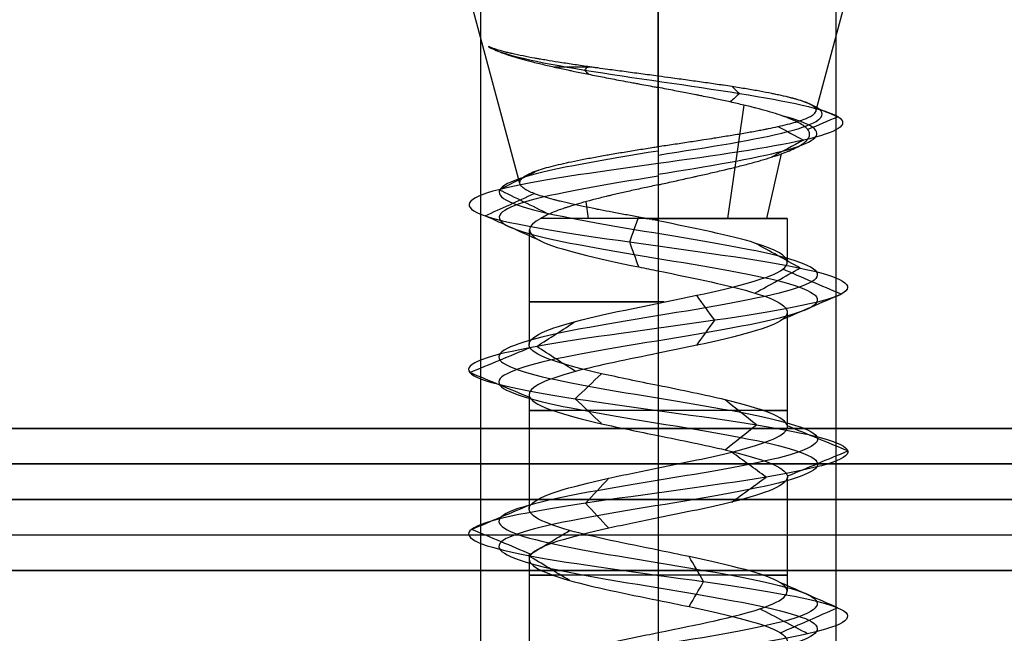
# Model space of a CAD drawing. Header units: millimetres. Extents: x -206 to 214, y -182 to 189.
# Tile 628 of 656: x 155 to 169, y 124 to 132. Entities that reach past the tile are written whole.
import ezdxf

# ---------------------------------------------------------------- set-up
doc = ezdxf.new("R2010")
doc.units = ezdxf.units.MM
doc.layers.add('Default', color=7, linetype='Continuous', true_color=0x000000)

msp = doc.modelspace()

# ---------------------------------------------------------------- linework, layer by layer
at = {"layer": 'Default', "color": 9, "true_color": 0xbebcba}
for p, q in [((162.242, 129.977, 719.503), (161.484, 132.804, 719.503)), ((164.189, 131.49, 721.856), (164.189, 132.804, 722.208)), ((164.189, 130.5, 717.416), (164.189, 132.804, 716.799)), ((166.408, 130.994, 719.503), (166.893, 132.804, 719.503)), ((165.169, 129.487, 721.032), (165.399, 131.081, 721.392)), ((165.717, 129.487, 718.523), (165.922, 130.396, 718.392)), ((163.209, 129.487, 717.975), (163.175, 129.723, 717.921)), ((164.189, 129.487, 717.687), (164.189, 128.294, 717.687)), ((166.005, 129.487, 719.503), (166.004, 128.874, 719.503)), ((162.373, 129.328, 719.503), (162.373, 127.713, 719.503)), ((166.005, 128.168, 719.503), (166.005, 126.555, 719.503)), ((164.189, 127.589, 717.689), (164.189, 125.976, 717.691)), ((162.373, 127.01, 719.503), (162.373, 125.397, 719.503)), ((166.005, 125.851, 719.503), (166.005, 124.237, 719.503)), ((164.189, 125.272, 717.691), (164.189, 123.658, 717.684)), ((162.373, 124.693, 719.503), (162.373, 123.077, 719.503))]:
    msp.add_line(p, q, dxfattribs=at)
at = {"layer": 'Default'}
for p, q in [((213.189, 125.531, 715.503), (-204.811, 125.531, 715.503)), ((-204.811, 125.531, 1113.503), (213.189, 125.531, 1113.503)), ((213.189, 125.531, 914.503), (-204.811, 125.531, 914.503)), ((6.638, 125.531, 824.003), (177.739, 125.531, 824.003)), ((213.189, 125.031, 828.503), (-204.811, 125.031, 828.503)), ((106.689, 124.531, 719.003), (204.189, 124.531, 719.003))]:
    msp.add_line(p, q, dxfattribs=at)
at = {"layer": 'Default', "color": 9, "true_color": 0xbebcba, "extrusion": (0, -1, 0)}
msp.add_arc((164.189, 719.503, -131.618), 2.387, 113.1162, 127.6841, dxfattribs=at)
at = {"layer": 'Default', "color": 9, "true_color": 0xbebcba, "extrusion": (0, 1, 0)}
for centre, start, end in [((-164.189, 719.503, 129.487), 180, 335.3238), ((-164.189, 719.503, 129.487), 84.6762, 90), ((-164.189, 719.503, 129.487), 90, 180), ((-164.189, 719.503, 128.311), 267.4438, 90), ((-164.189, 719.503, 126.783), 270, 35.2408), ((-164.189, 719.503, 126.783), 144.5768, 270), ((-164.189, 719.503, 124.464), 270, 35.4846), ((-164.189, 719.503, 124.464), 144.6945, 270)]:
    msp.add_arc(centre, 1.816, start, end, dxfattribs=at)
at = {"layer": 'Default'}
for points in [[(161.689, 138.531, 719.503), (161.689, 132.031, 719.503), (161.689, 125.531, 719.503)], [(164.189, 138.531, 722.003), (164.189, 132.031, 722.003), (164.189, 125.531, 722.003)], [(164.189, 138.531, 717.003), (164.189, 132.031, 717.003), (164.189, 125.531, 717.003)], [(166.689, 138.531, 719.503), (166.689, 132.031, 719.503), (166.689, 125.531, 719.503)], [(-204.811, 126.531, 1114.503), (4.189, 126.531, 1114.503), (213.189, 126.531, 1114.503)], [(213.189, 126.531, 714.503), (4.189, 126.531, 714.503), (-204.811, 126.531, 714.503)], [(-204.811, 126.031, 1114.003), (4.189, 126.031, 1114.003), (213.189, 126.031, 1114.003)], [(213.189, 126.031, 715.003), (4.189, 126.031, 715.003), (-204.811, 126.031, 715.003)], [(213.189, 125.531, 828.003), (4.189, 125.531, 828.003), (-204.811, 125.531, 828.003)], [(-204.811, 125.531, 820.003), (4.189, 125.531, 820.003), (213.189, 125.531, 820.003)], [(204.189, 125.531, 723.503), (4.189, 125.531, 723.503), (-195.811, 125.531, 723.503)], [(204.189, 125.531, 816.503), (4.189, 125.531, 816.503), (-195.811, 125.531, 816.503)], [(204.189, 125.531, 770.003), (4.189, 125.531, 770.003), (-195.811, 125.531, 770.003)], [(204.189, 125.531, 714.503), (4.189, 125.531, 714.503), (-195.811, 125.531, 714.503)], [(204.189, 125.531, 723.503), (4.189, 125.531, 723.503), (-195.811, 125.531, 723.503)], [(161.739, 125.531, 719.003), (134.189, 125.531, 719.003), (106.638, 125.531, 719.003)], [(161.689, 125.531, 719.503), (161.689, 103.031, 719.503), (161.689, 80.531, 719.503)], [(164.189, 125.531, 722.003), (164.189, 103.031, 722.003), (164.189, 80.531, 722.003)], [(164.189, 125.531, 717.003), (164.189, 103.031, 717.003), (164.189, 80.531, 717.003)], [(204.189, 125.531, 719.003), (185.413, 125.531, 719.003), (166.638, 125.531, 719.003)], [(166.689, 125.531, 719.503), (166.689, 103.031, 719.503), (166.689, 80.531, 719.503)], [(-204.811, 124.531, 829.003), (4.189, 124.531, 829.003), (213.189, 124.531, 829.003)], [(204.189, 124.531, 714.503), (4.189, 124.531, 714.503), (-195.811, 124.531, 714.503)], [(204.189, 124.531, 723.503), (4.189, 124.531, 723.503), (-195.811, 124.531, 723.503)]]:
    msp.add_open_spline(points, degree=2, dxfattribs=at)
at = {"layer": 'Default', "color": 9, "true_color": 0xbebcba}
for points, knots in [([(161.803, 131.905, 720.119), (161.826, 131.891, 720.194), (161.853, 131.878, 720.268), (161.883, 131.864, 720.34), (161.915, 131.849, 720.414), (161.95, 131.835, 720.487), (161.989, 131.82, 720.559), (162.028, 131.806, 720.63), (162.071, 131.791, 720.7), (162.117, 131.777, 720.767), (162.151, 131.766, 720.817), (162.186, 131.755, 720.865), (162.223, 131.745, 720.912), (162.236, 131.741, 720.928), (162.249, 131.737, 720.943), (162.261, 131.734, 720.959), (162.269, 131.732, 720.968), (162.277, 131.729, 720.977), (162.285, 131.727, 720.986), (162.337, 131.713, 721.047), (162.393, 131.698, 721.106), (162.45, 131.684, 721.161), (162.508, 131.669, 721.217), (162.568, 131.655, 721.27), (162.631, 131.64, 721.319), (162.693, 131.626, 721.368), (162.757, 131.611, 721.414), (162.824, 131.597, 721.456), (162.854, 131.59, 721.476), (162.885, 131.584, 721.494), (162.917, 131.577, 721.513), (162.936, 131.573, 721.523), (162.954, 131.569, 721.534), (162.973, 131.565, 721.544), (162.986, 131.562, 721.551), (162.999, 131.56, 721.558), (163.012, 131.557, 721.564), (163.077, 131.543, 721.598), (163.143, 131.53, 721.628), (163.211, 131.517, 721.655), (163.283, 131.502, 721.683), (163.356, 131.488, 721.708), (163.43, 131.474, 721.728), (163.506, 131.459, 721.75), (163.583, 131.444, 721.767), (163.661, 131.429, 721.781), (163.705, 131.421, 721.788), (163.748, 131.413, 721.794), (163.792, 131.405, 721.799), (163.818, 131.4, 721.802), (163.844, 131.395, 721.805), (163.871, 131.39, 721.807), (163.88, 131.388, 721.808), (163.89, 131.386, 721.809), (163.9, 131.385, 721.809), (163.978, 131.37, 721.815), (164.056, 131.355, 721.816), (164.133, 131.341, 721.814), (164.151, 131.337, 721.814), (164.169, 131.334, 721.813), (164.189, 131.33, 721.813)], [-4.145818, -4.145818, -4.145818, -4.145818, -3.836571, -3.836571, -3.836571, -3.516721, -3.516721, -3.516721, -3.19456, -3.19456, -3.19456, -2.958659, -2.958659, -2.958659, -2.879417, -2.879417, -2.879417, -2.831762, -2.831762, -2.831762, -2.514562, -2.514562, -2.514562, -2.198864, -2.198864, -2.198864, -1.887719, -1.887719, -1.887719, -1.744247, -1.744247, -1.744247, -1.65928, -1.65928, -1.65928, -1.601489, -1.601489, -1.601489, -1.313839, -1.313839, -1.313839, -1.009245, -1.009245, -1.009245, -0.696967, -0.696967, -0.696967, -0.523376, -0.523376, -0.523376, -0.419215, -0.419215, -0.419215, -0.380247, -0.380247, -0.380247, -0.073117, -0.073117, -0.073117, 0, 0, 0, 0]), ([(164.189, 131.49, 721.856), (164.187, 131.49, 721.855), (164.186, 131.49, 721.855), (164.185, 131.49, 721.855), (164.105, 131.501, 721.858), (164.025, 131.512, 721.857), (163.946, 131.522, 721.851), (163.866, 131.533, 721.846), (163.787, 131.543, 721.838), (163.709, 131.554, 721.825), (163.631, 131.564, 721.812), (163.554, 131.575, 721.796), (163.479, 131.585, 721.775), (163.431, 131.592, 721.763), (163.384, 131.598, 721.749), (163.337, 131.605, 721.733), (163.317, 131.608, 721.726), (163.297, 131.61, 721.719), (163.277, 131.613, 721.711), (163.265, 131.615, 721.707), (163.253, 131.617, 721.702), (163.241, 131.618, 721.698), (163.227, 131.62, 721.692), (163.213, 131.622, 721.687), (163.199, 131.624, 721.681), (163.127, 131.635, 721.651), (163.057, 131.645, 721.618), (162.988, 131.655, 721.581), (162.918, 131.666, 721.543), (162.85, 131.676, 721.502), (162.783, 131.687, 721.457), (162.726, 131.696, 721.417), (162.669, 131.705, 721.375), (162.615, 131.714, 721.331), (162.587, 131.719, 721.308), (162.559, 131.724, 721.285), (162.532, 131.728, 721.261), (162.516, 131.731, 721.246), (162.499, 131.734, 721.231), (162.483, 131.737, 721.216), (162.473, 131.739, 721.206), (162.464, 131.741, 721.197), (162.454, 131.742, 721.188), (162.395, 131.753, 721.131), (162.34, 131.763, 721.072), (162.287, 131.774, 721.01), (162.232, 131.785, 720.945), (162.18, 131.796, 720.877), (162.132, 131.807, 720.807), (162.117, 131.81, 720.785), (162.103, 131.814, 720.764), (162.089, 131.817, 720.742), (162.077, 131.82, 720.724), (162.066, 131.823, 720.706), (162.055, 131.825, 720.688), (162.013, 131.836, 720.618), (161.974, 131.846, 720.546), (161.938, 131.857, 720.472), (161.904, 131.867, 720.4), (161.873, 131.877, 720.326), (161.846, 131.888, 720.25), (161.83, 131.894, 720.207), (161.816, 131.899, 720.163), (161.803, 131.905, 720.119)], [-4.147836, -4.147836, -4.147836, -4.147836, -4.143142, -4.143142, -4.143142, -3.830207, -3.830207, -3.830207, -3.518241, -3.518241, -3.518241, -3.211204, -3.211204, -3.211204, -3.018406, -3.018406, -3.018406, -2.93403, -2.93403, -2.93403, -2.883995, -2.883995, -2.883995, -2.825511, -2.825511, -2.825511, -2.520907, -2.520907, -2.520907, -2.207682, -2.207682, -2.207682, -1.933053, -1.933053, -1.933053, -1.791441, -1.791441, -1.791441, -1.704077, -1.704077, -1.704077, -1.652038, -1.652038, -1.652038, -1.332918, -1.332918, -1.332918, -0.999628, -0.999628, -0.999628, -0.897575, -0.897575, -0.897575, -0.814621, -0.814621, -0.814621, -0.49401, -0.49401, -0.49401, -0.18083, -0.18083, -0.18083, 0, 0, 0, 0]), ([(166.408, 130.994, 719.503), (166.409, 130.996, 719.513), (166.409, 130.997, 719.523), (166.409, 130.998, 719.533), (166.412, 131.009, 719.609), (166.41, 131.02, 719.685), (166.405, 131.031, 719.761), (166.4, 131.041, 719.833), (166.391, 131.051, 719.906), (166.378, 131.062, 719.978), (166.365, 131.072, 720.052), (166.348, 131.083, 720.125), (166.327, 131.093, 720.198), (166.317, 131.099, 720.234), (166.305, 131.104, 720.27), (166.293, 131.109, 720.305), (166.287, 131.112, 720.322), (166.281, 131.114, 720.339), (166.275, 131.117, 720.356), (166.271, 131.118, 720.367), (166.267, 131.12, 720.378), (166.263, 131.122, 720.388), (166.235, 131.132, 720.46), (166.203, 131.143, 720.529), (166.168, 131.154, 720.597), (166.133, 131.164, 720.666), (166.095, 131.175, 720.733), (166.053, 131.186, 720.798), (166.011, 131.196, 720.863), (165.966, 131.207, 720.926), (165.918, 131.218, 720.987), (165.894, 131.223, 721.016), (165.87, 131.228, 721.046), (165.845, 131.233, 721.074), (165.833, 131.236, 721.088), (165.821, 131.238, 721.101), (165.809, 131.241, 721.114), (165.801, 131.242, 721.122), (165.794, 131.244, 721.131), (165.786, 131.245, 721.139), (165.732, 131.256, 721.196), (165.676, 131.267, 721.25), (165.617, 131.278, 721.301), (165.557, 131.288, 721.353), (165.494, 131.299, 721.402), (165.43, 131.31, 721.447), (165.365, 131.321, 721.493), (165.298, 131.332, 721.535), (165.228, 131.343, 721.573), (165.189, 131.349, 721.594), (165.148, 131.355, 721.615), (165.108, 131.361, 721.634), (165.097, 131.363, 721.639), (165.087, 131.364, 721.644), (165.076, 131.366, 721.649), (165.066, 131.367, 721.653), (165.056, 131.369, 721.658), (165.045, 131.37, 721.662), (164.974, 131.381, 721.693), (164.901, 131.391, 721.72), (164.828, 131.402, 721.744), (164.753, 131.412, 721.767), (164.677, 131.423, 721.787), (164.6, 131.434, 721.803), (164.522, 131.444, 721.82), (164.444, 131.455, 721.832), (164.366, 131.466, 721.841), (164.307, 131.473, 721.847), (164.248, 131.481, 721.851), (164.189, 131.49, 721.856)], [4.427155, 4.427155, 4.427155, 4.427155, 4.465455, 4.465455, 4.465455, 4.763943, 4.763943, 4.763943, 5.049779, 5.049779, 5.049779, 5.345905, 5.345905, 5.345905, 5.493009, 5.493009, 5.493009, 5.563345, 5.563345, 5.563345, 5.608544, 5.608544, 5.608544, 5.908181, 5.908181, 5.908181, 6.211351, 6.211351, 6.211351, 6.514458, 6.514458, 6.514458, 6.66363, 6.66363, 6.66363, 6.73349, 6.73349, 6.73349, 6.777165, 6.777165, 6.777165, 7.084233, 7.084233, 7.084233, 7.394571, 7.394571, 7.394571, 7.704545, 7.704545, 7.704545, 7.881674, 7.881674, 7.881674, 7.926484, 7.926484, 7.926484, 7.971096, 7.971096, 7.971096, 8.274718, 8.274718, 8.274718, 8.582594, 8.582594, 8.582594, 8.89231, 8.89231, 8.89231, 9.124255, 9.124255, 9.124255, 9.124255]), ([(164.189, 129.96, 717.561), (164.208, 129.965, 717.559), (164.227, 129.969, 717.559), (164.245, 129.973, 717.558), (164.313, 129.988, 717.556), (164.381, 130.003, 717.558), (164.448, 130.018, 717.563), (164.517, 130.034, 717.569), (164.585, 130.049, 717.578), (164.653, 130.064, 717.59), (164.665, 130.067, 717.593), (164.678, 130.07, 717.595), (164.69, 130.073, 717.598), (164.71, 130.077, 717.602), (164.729, 130.081, 717.606), (164.748, 130.086, 717.61), (164.809, 130.099, 717.625), (164.87, 130.113, 717.642), (164.929, 130.127, 717.662), (164.995, 130.142, 717.685), (165.061, 130.157, 717.71), (165.125, 130.173, 717.739), (165.136, 130.175, 717.745), (165.147, 130.178, 717.75), (165.158, 130.181, 717.755), (165.18, 130.186, 717.765), (165.201, 130.191, 717.776), (165.223, 130.196, 717.787), (165.247, 130.202, 717.8), (165.272, 130.208, 717.813), (165.295, 130.214, 717.827), (165.357, 130.23, 717.862), (165.417, 130.245, 717.9), (165.474, 130.26, 717.942), (165.531, 130.275, 717.983), (165.586, 130.291, 718.027), (165.639, 130.306, 718.074), (165.689, 130.32, 718.119), (165.738, 130.335, 718.167), (165.783, 130.349, 718.217), (165.792, 130.352, 718.226), (165.8, 130.354, 718.235), (165.807, 130.357, 718.244), (165.82, 130.361, 718.259), (165.833, 130.365, 718.274), (165.845, 130.369, 718.289), (165.865, 130.376, 718.313), (165.884, 130.383, 718.338), (165.903, 130.389, 718.363), (165.941, 130.403, 718.413), (165.976, 130.416, 718.466), (166.008, 130.429, 718.519), (166.045, 130.444, 718.58), (166.079, 130.459, 718.643), (166.11, 130.474, 718.708), (166.141, 130.489, 718.773), (166.169, 130.504, 718.84), (166.193, 130.519, 718.909), (166.197, 130.522, 718.919), (166.2, 130.524, 718.93), (166.204, 130.526, 718.941), (166.207, 130.529, 718.951), (166.211, 130.531, 718.961), (166.214, 130.533, 718.971), (166.227, 130.542, 719.011), (166.238, 130.55, 719.051), (166.249, 130.559, 719.092), (166.267, 130.574, 719.163), (166.282, 130.589, 719.235), (166.294, 130.604, 719.308), (166.305, 130.619, 719.38), (166.312, 130.634, 719.453), (166.316, 130.649, 719.526), (166.32, 130.664, 719.598), (166.32, 130.679, 719.67), (166.316, 130.694, 719.743), (166.316, 130.696, 719.752), (166.315, 130.698, 719.762), (166.314, 130.7, 719.772), (166.313, 130.704, 719.796), (166.311, 130.709, 719.819), (166.309, 130.714, 719.843), (166.305, 130.722, 719.882), (166.3, 130.73, 719.921), (166.293, 130.738, 719.959), (166.283, 130.751, 720.024), (166.27, 130.764, 720.088), (166.253, 130.778, 720.152), (166.235, 130.792, 720.223), (166.213, 130.807, 720.292), (166.187, 130.822, 720.361), (166.161, 130.837, 720.43), (166.131, 130.852, 720.499), (166.098, 130.866, 720.566), (166.091, 130.87, 720.58), (166.084, 130.873, 720.594), (166.077, 130.876, 720.608), (166.07, 130.879, 720.621), (166.062, 130.882, 720.635), (166.055, 130.885, 720.649), (166.038, 130.892, 720.68), (166.02, 130.899, 720.71), (166.002, 130.906, 720.74), (165.963, 130.921, 720.804), (165.92, 130.936, 720.867), (165.874, 130.951, 720.927), (165.829, 130.966, 720.988), (165.78, 130.98, 721.046), (165.728, 130.995, 721.102), (165.677, 131.01, 721.157), (165.624, 131.025, 721.209), (165.568, 131.039, 721.259), (165.559, 131.041, 721.267), (165.55, 131.044, 721.274), (165.542, 131.046, 721.281), (165.522, 131.051, 721.299), (165.501, 131.056, 721.316), (165.481, 131.061, 721.332), (165.452, 131.068, 721.355), (165.423, 131.075, 721.377), (165.394, 131.082, 721.398), (165.332, 131.097, 721.442), (165.268, 131.112, 721.484), (165.202, 131.127, 721.521), (165.141, 131.14, 721.556), (165.078, 131.154, 721.588), (165.014, 131.167, 721.616), (164.944, 131.182, 721.647), (164.873, 131.197, 721.675), (164.8, 131.211, 721.698), (164.789, 131.214, 721.702), (164.777, 131.216, 721.706), (164.766, 131.218, 721.709), (164.749, 131.222, 721.714), (164.733, 131.225, 721.719), (164.717, 131.228, 721.724), (164.686, 131.234, 721.732), (164.656, 131.24, 721.74), (164.626, 131.246, 721.748), (164.559, 131.259, 721.764), (164.491, 131.272, 721.777), (164.422, 131.285, 721.787), (164.345, 131.3, 721.799), (164.267, 131.315, 721.807), (164.189, 131.33, 721.813)], [0, 0, 0, 0, 0.075342, 0.075342, 0.075342, 0.344204, 0.344204, 0.344204, 0.618535, 0.618535, 0.618535, 0.669032, 0.669032, 0.669032, 0.747519, 0.747519, 0.747519, 0.996933, 0.996933, 0.996933, 1.275935, 1.275935, 1.275935, 1.32422, 1.32422, 1.32422, 1.420637, 1.420637, 1.420637, 1.530012, 1.530012, 1.530012, 1.811672, 1.811672, 1.811672, 2.091163, 2.091163, 2.091163, 2.360831, 2.360831, 2.360831, 2.408668, 2.408668, 2.408668, 2.485793, 2.485793, 2.485793, 2.610572, 2.610572, 2.610572, 2.860012, 2.860012, 2.860012, 3.144007, 3.144007, 3.144007, 3.430966, 3.430966, 3.430966, 3.475565, 3.475565, 3.475565, 3.518101, 3.518101, 3.518101, 3.684252, 3.684252, 3.684252, 3.975423, 3.975423, 3.975423, 4.266036, 4.266036, 4.266036, 4.55221, 4.55221, 4.55221, 4.591115, 4.591115, 4.591115, 4.685214, 4.685214, 4.685214, 4.839976, 4.839976, 4.839976, 5.100087, 5.100087, 5.100087, 5.389582, 5.389582, 5.389582, 5.68481, 5.68481, 5.68481, 5.746727, 5.746727, 5.746727, 5.80812, 5.80812, 5.80812, 5.946963, 5.946963, 5.946963, 6.246308, 6.246308, 6.246308, 6.546509, 6.546509, 6.546509, 6.843548, 6.843548, 6.843548, 6.888461, 6.888461, 6.888461, 6.99315, 6.99315, 6.99315, 7.136666, 7.136666, 7.136666, 7.437243, 7.437243, 7.437243, 7.716131, 7.716131, 7.716131, 8.01821, 8.01821, 8.01821, 8.065333, 8.065333, 8.065333, 8.132993, 8.132993, 8.132993, 8.256513, 8.256513, 8.256513, 8.530133, 8.530133, 8.530133, 8.839684, 8.839684, 8.839684, 8.839684]), ([(164.189, 130.38, 717.127), (164.895, 130.489, 717.14), (166.274, 130.709, 717.837), (166.671, 130.983, 719.698), (166.201, 131.147, 720.629), (165.989, 131.202, 720.892)], [0, 0, 0, 0, 0.891985, 1.78397, 2.228072, 2.228072, 2.228072, 2.228072]), ([(164.189, 130.5, 717.416), (164.259, 130.51, 717.413), (164.33, 130.521, 717.414), (164.4, 130.531, 717.419), (164.472, 130.542, 717.424), (164.544, 130.553, 717.432), (164.616, 130.564, 717.444), (164.688, 130.575, 717.457), (164.759, 130.586, 717.473), (164.83, 130.597, 717.492), (164.88, 130.605, 717.506), (164.929, 130.612, 717.522), (164.978, 130.62, 717.54), (164.993, 130.622, 717.545), (165.007, 130.625, 717.55), (165.022, 130.627, 717.556), (165.091, 130.638, 717.582), (165.158, 130.649, 717.612), (165.224, 130.66, 717.645), (165.29, 130.67, 717.678), (165.354, 130.681, 717.715), (165.416, 130.692, 717.754), (165.478, 130.703, 717.793), (165.537, 130.713, 717.835), (165.594, 130.724, 717.879), (165.619, 130.729, 717.899), (165.644, 130.734, 717.92), (165.668, 130.738, 717.941), (165.684, 130.741, 717.954), (165.699, 130.744, 717.967), (165.714, 130.747, 717.981), (165.722, 130.749, 717.988), (165.73, 130.75, 717.996), (165.738, 130.752, 718.003), (165.785, 130.762, 718.048), (165.831, 130.771, 718.095), (165.873, 130.781, 718.144), (165.921, 130.791, 718.199), (165.966, 130.802, 718.257), (166.008, 130.812, 718.316), (166.05, 130.823, 718.375), (166.088, 130.833, 718.437), (166.124, 130.844, 718.5), (166.14, 130.849, 718.529), (166.156, 130.854, 718.559), (166.171, 130.859, 718.589), (166.18, 130.862, 718.608), (166.189, 130.865, 718.627), (166.198, 130.868, 718.646), (166.205, 130.87, 718.66), (166.211, 130.872, 718.675), (166.218, 130.874, 718.689), (166.248, 130.885, 718.758), (166.275, 130.896, 718.828), (166.298, 130.907, 718.9), (166.322, 130.918, 718.972), (166.341, 130.928, 719.045), (166.358, 130.939, 719.119), (166.373, 130.949, 719.189), (166.385, 130.96, 719.261), (166.394, 130.97, 719.332), (166.401, 130.978, 719.388), (166.406, 130.986, 719.445), (166.408, 130.994, 719.502), (166.408, 130.994, 719.502), (166.408, 130.994, 719.503), (166.408, 130.994, 719.503)], [-9.124255, -9.124255, -9.124255, -9.124255, -8.847521, -8.847521, -8.847521, -8.562669, -8.562669, -8.562669, -8.275865, -8.275865, -8.275865, -8.071348, -8.071348, -8.071348, -8.01094, -8.01094, -8.01094, -7.721153, -7.721153, -7.721153, -7.432151, -7.432151, -7.432151, -7.147631, -7.147631, -7.147631, -7.021369, -7.021369, -7.021369, -6.942199, -6.942199, -6.942199, -6.899099, -6.899099, -6.899099, -6.642862, -6.642862, -6.642862, -6.35711, -6.35711, -6.35711, -6.072963, -6.072963, -6.072963, -5.941257, -5.941257, -5.941257, -5.858091, -5.858091, -5.858091, -5.797194, -5.797194, -5.797194, -5.502003, -5.502003, -5.502003, -5.204528, -5.204528, -5.204528, -4.921746, -4.921746, -4.921746, -4.69943, -4.69943, -4.69943, -4.6971, -4.6971, -4.6971, -4.6971]), ([(164.189, 130.11, 717.199), (164.874, 130.22, 717.212), (166.21, 130.439, 717.889), (166.593, 130.713, 719.694), (166.135, 130.878, 720.596), (165.929, 130.933, 720.852)], [0, 0, 0, 0, 0.891985, 1.78397, 2.23018, 2.23018, 2.23018, 2.23018]), ([(164.02, 129.487, 721.311), (163.985, 129.493, 721.312), (163.95, 129.499, 721.31), (163.915, 129.506, 721.306), (163.853, 129.517, 721.3), (163.791, 129.529, 721.29), (163.73, 129.54, 721.277), (163.667, 129.552, 721.263), (163.604, 129.563, 721.246), (163.543, 129.575, 721.226), (163.485, 129.586, 721.207), (163.427, 129.597, 721.184), (163.371, 129.608, 721.159), (163.359, 129.611, 721.154), (163.348, 129.613, 721.149), (163.336, 129.615, 721.143), (163.326, 129.617, 721.138), (163.315, 129.619, 721.133), (163.304, 129.622, 721.128), (163.245, 129.633, 721.099), (163.187, 129.645, 721.066), (163.131, 129.657, 721.031), (163.074, 129.669, 720.996), (163.019, 129.681, 720.957), (162.966, 129.693, 720.916), (162.912, 129.705, 720.874), (162.86, 129.717, 720.829), (162.811, 129.729, 720.781), (162.792, 129.734, 720.763), (162.773, 129.738, 720.744), (162.755, 129.743, 720.725), (162.748, 129.745, 720.717), (162.741, 129.746, 720.71), (162.734, 129.748, 720.702), (162.726, 129.75, 720.694), (162.719, 129.752, 720.686), (162.712, 129.754, 720.678), (162.666, 129.766, 720.627), (162.624, 129.778, 720.574), (162.585, 129.79, 720.519), (162.546, 129.801, 720.465), (162.51, 129.813, 720.409), (162.478, 129.825, 720.351), (162.466, 129.829, 720.33), (162.455, 129.833, 720.31), (162.445, 129.837, 720.289), (162.414, 129.849, 720.229), (162.388, 129.86, 720.168), (162.364, 129.872, 720.106), (162.36, 129.874, 720.093), (162.355, 129.876, 720.081), (162.351, 129.879, 720.069), (162.348, 129.88, 720.06), (162.345, 129.882, 720.051), (162.342, 129.883, 720.043), (162.322, 129.895, 719.98), (162.304, 129.906, 719.917), (162.29, 129.917, 719.853), (162.275, 129.929, 719.786), (162.264, 129.941, 719.719), (162.256, 129.952, 719.651), (162.248, 129.964, 719.582), (162.244, 129.976, 719.513), (162.243, 129.988, 719.444), (162.243, 129.992, 719.416), (162.243, 129.997, 719.388), (162.244, 130.002, 719.36), (162.244, 130.004, 719.347), (162.245, 130.006, 719.334), (162.245, 130.009, 719.321), (162.246, 130.011, 719.309), (162.247, 130.013, 719.296), (162.248, 130.015, 719.284), (162.252, 130.027, 719.215), (162.26, 130.038, 719.145), (162.272, 130.05, 719.077), (162.283, 130.062, 719.008), (162.298, 130.073, 718.94), (162.317, 130.085, 718.873), (162.335, 130.097, 718.807), (162.357, 130.108, 718.742), (162.382, 130.12, 718.678), (162.391, 130.124, 718.654), (162.401, 130.128, 718.63), (162.412, 130.133, 718.606), (162.418, 130.135, 718.591), (162.425, 130.138, 718.577), (162.431, 130.141, 718.562), (162.436, 130.142, 718.553), (162.44, 130.144, 718.544), (162.445, 130.146, 718.535), (162.464, 130.153, 718.494), (162.486, 130.161, 718.455), (162.508, 130.168, 718.416), (162.542, 130.18, 718.358), (162.579, 130.191, 718.302), (162.619, 130.202, 718.248), (162.66, 130.213, 718.192), (162.704, 130.225, 718.139), (162.751, 130.236, 718.088), (162.797, 130.247, 718.039), (162.845, 130.259, 717.991), (162.896, 130.27, 717.946), (162.906, 130.272, 717.937), (162.917, 130.274, 717.928), (162.927, 130.277, 717.919), (162.981, 130.288, 717.873), (163.037, 130.3, 717.83), (163.095, 130.311, 717.789), (163.154, 130.323, 717.749), (163.215, 130.335, 717.711), (163.278, 130.346, 717.676), (163.34, 130.358, 717.642), (163.404, 130.369, 717.61), (163.47, 130.381, 717.582), (163.481, 130.383, 717.577), (163.492, 130.385, 717.573), (163.504, 130.387, 717.568), (163.571, 130.398, 717.541), (163.639, 130.41, 717.517), (163.709, 130.422, 717.496), (163.778, 130.433, 717.476), (163.848, 130.445, 717.459), (163.918, 130.456, 717.447), (163.987, 130.467, 717.434), (164.056, 130.478, 717.425), (164.126, 130.49, 717.42), (164.147, 130.493, 717.418), (164.168, 130.496, 717.417), (164.189, 130.5, 717.416)], [-7.818365, -7.818365, -7.818365, -7.818365, -7.679716, -7.679716, -7.679716, -7.432427, -7.432427, -7.432427, -7.178242, -7.178242, -7.178242, -6.93508, -6.93508, -6.93508, -6.885083, -6.885083, -6.885083, -6.838119, -6.838119, -6.838119, -6.576876, -6.576876, -6.576876, -6.31245, -6.31245, -6.31245, -6.041448, -6.041448, -6.041448, -5.937888, -5.937888, -5.937888, -5.897046, -5.897046, -5.897046, -5.85377, -5.85377, -5.85377, -5.586514, -5.586514, -5.586514, -5.324332, -5.324332, -5.324332, -5.231387, -5.231387, -5.231387, -4.96897, -4.96897, -4.96897, -4.917172, -4.917172, -4.917172, -4.881431, -4.881431, -4.881431, -4.62208, -4.62208, -4.62208, -4.352964, -4.352964, -4.352964, -4.081141, -4.081141, -4.081141, -3.970926, -3.970926, -3.970926, -3.919207, -3.919207, -3.919207, -3.871252, -3.871252, -3.871252, -3.596982, -3.596982, -3.596982, -3.322886, -3.322886, -3.322886, -3.053428, -3.053428, -3.053428, -2.950047, -2.950047, -2.950047, -2.887573, -2.887573, -2.887573, -2.847408, -2.847408, -2.847408, -2.670707, -2.670707, -2.670707, -2.405793, -2.405793, -2.405793, -2.134212, -2.134212, -2.134212, -1.868348, -1.868348, -1.868348, -1.81294, -1.81294, -1.81294, -1.53466, -1.53466, -1.53466, -1.25324, -1.25324, -1.25324, -0.972478, -0.972478, -0.972478, -0.924484, -0.924484, -0.924484, -0.63955, -0.63955, -0.63955, -0.357143, -0.357143, -0.357143, -0.081929, -0.081929, -0.081929, 0, 0, 0, 0]), ([(164.189, 129.96, 717.561), (164.123, 129.946, 717.564), (164.057, 129.932, 717.572), (163.993, 129.918, 717.583), (163.923, 129.903, 717.594), (163.855, 129.888, 717.61), (163.787, 129.873, 717.629), (163.728, 129.859, 717.646), (163.67, 129.846, 717.666), (163.612, 129.833, 717.688), (163.585, 129.827, 717.699), (163.558, 129.82, 717.71), (163.532, 129.814, 717.721), (163.512, 129.809, 717.73), (163.492, 129.804, 717.74), (163.472, 129.8, 717.749), (163.46, 129.797, 717.755), (163.448, 129.794, 717.761), (163.436, 129.791, 717.767), (163.376, 129.776, 717.797), (163.318, 129.762, 717.831), (163.262, 129.747, 717.867), (163.206, 129.732, 717.903), (163.151, 129.718, 717.942), (163.099, 129.703, 717.984), (163.054, 129.69, 718.02), (163.01, 129.677, 718.059), (162.968, 129.664, 718.099), (162.951, 129.659, 718.115), (162.935, 129.654, 718.132), (162.918, 129.648, 718.148), (162.912, 129.646, 718.156), (162.905, 129.644, 718.163), (162.898, 129.642, 718.17), (162.891, 129.639, 718.178), (162.884, 129.637, 718.185), (162.877, 129.635, 718.193), (162.833, 129.62, 718.241), (162.792, 129.606, 718.292), (162.754, 129.591, 718.345), (162.716, 129.576, 718.397), (162.681, 129.562, 718.452), (162.649, 129.547, 718.508), (162.617, 129.532, 718.565), (162.589, 129.517, 718.624), (162.563, 129.502, 718.685), (162.555, 129.497, 718.705), (162.547, 129.492, 718.725), (162.539, 129.487, 718.745)], [-2.842691, -2.842691, -2.842691, -2.842691, -2.581519, -2.581519, -2.581519, -2.302238, -2.302238, -2.302238, -2.057603, -2.057603, -2.057603, -1.942403, -1.942403, -1.942403, -1.854962, -1.854962, -1.854962, -1.802464, -1.802464, -1.802464, -1.535376, -1.535376, -1.535376, -1.269797, -1.269797, -1.269797, -1.038664, -1.038664, -1.038664, -0.945671, -0.945671, -0.945671, -0.905994, -0.905994, -0.905994, -0.864777, -0.864777, -0.864777, -0.60573, -0.60573, -0.60573, -0.34739, -0.34739, -0.34739, -0.086463, -0.086463, -0.086463, 0, 0, 0, 0]), ([(162.539, 129.487, 718.745), (162.328, 129.382, 719.214), (162.311, 129.155, 720.444), (163.405, 128.908, 721.273), (164.098, 128.767, 721.32), (164.189, 128.749, 721.319)], [-5.139643, -5.139643, -5.139643, -5.139643, -2.949561, -0.387805, 0, 0, 0, 0]), ([(166.004, 128.874, 719.503), (166, 128.963, 719.942), (165.839, 129.052, 720.382), (165.55, 129.141, 720.709), (165.212, 129.245, 721.09), (164.699, 129.349, 721.315), (164.189, 129.453, 721.319)], [-3.889128, -3.889128, -3.889128, -3.889128, -2.084324, -2.084324, -2.084324, 0, 0, 0, 0]), ([(164.189, 127.135, 721.319), (163.913, 127.19, 721.32), (163.638, 127.246, 721.261), (163.393, 127.302, 721.141), (162.853, 127.424, 720.878), (162.456, 127.547, 720.321), (162.383, 127.67, 719.724), (162.311, 127.792, 719.128), (162.563, 127.915, 718.492), (163.025, 128.037, 718.107), (163.486, 128.16, 717.723), (164.157, 128.283, 717.589), (164.73, 128.405, 717.767), (165.303, 128.528, 717.946), (165.78, 128.65, 718.436), (165.941, 128.773, 719.015), (165.985, 128.807, 719.173), (166.006, 128.84, 719.338), (166.004, 128.874, 719.503)], [-15.608782, -15.608782, -15.608782, -15.608782, -14.513515, -14.513515, -14.513515, -12.027044, -12.027044, -12.027044, -9.540542, -9.540542, -9.540542, -7.054719, -7.054719, -7.054719, -4.569483, -4.569483, -4.569483, -3.889128, -3.889128, -3.889128, -3.889128]), ([(164.189, 128.749, 721.319), (164.699, 128.645, 721.315), (165.818, 128.418, 720.824), (166.256, 128.069, 718.927), (165.159, 127.786, 717.797), (164.372, 127.627, 717.688), (164.189, 127.589, 717.689)], [-16.692913, -16.692913, -16.692913, -16.692913, -14.447297, -11.798626, -9.149955, -8.344764, -8.344764, -8.344764, -8.344764]), ([(164.189, 127.589, 717.689), (163.768, 127.504, 717.693), (162.739, 127.296, 718.049), (162.059, 126.965, 719.764), (163.033, 126.665, 721.131), (163.913, 126.486, 721.32), (164.189, 126.431, 721.319)], [-8.344764, -8.344764, -8.344764, -8.344764, -6.501284, -3.852612, -1.203941, 0, 0, 0, 0]), ([(164.189, 125.976, 717.691), (164.555, 126.05, 717.693), (164.923, 126.124, 717.801), (165.222, 126.199, 718.008), (165.716, 126.321, 718.35), (166.025, 126.444, 718.96), (166.007, 126.566, 719.56), (165.989, 126.689, 720.161), (165.644, 126.811, 720.752), (165.13, 126.934, 721.062), (164.849, 127.001, 721.232), (164.519, 127.068, 721.318), (164.189, 127.135, 721.319)], [-7.796772, -7.796772, -7.796772, -7.796772, -6.291562, -6.291562, -6.291562, -3.805314, -3.805314, -3.805314, -1.319095, -1.319095, -1.319095, 0, 0, 0, 0]), ([(164.189, 126.431, 721.319), (164.519, 126.364, 721.318), (165.456, 126.174, 721.074), (166.333, 125.862, 719.57), (165.529, 125.543, 717.98), (164.555, 125.346, 717.693), (164.189, 125.272, 717.691)], [-16.677476, -16.677476, -16.677476, -16.677476, -15.23459, -12.588179, -9.941768, -8.339348, -8.339348, -8.339348, -8.339348]), ([(164.189, 124.817, 721.319), (163.732, 124.91, 721.315), (163.273, 125.002, 721.14), (162.942, 125.095, 720.828), (162.505, 125.218, 720.417), (162.291, 125.34, 719.767), (162.4, 125.463, 719.176), (162.508, 125.586, 718.586), (162.938, 125.708, 718.054), (163.493, 125.831, 717.824), (163.712, 125.879, 717.734), (163.95, 125.927, 717.69), (164.189, 125.976, 717.691)], [-15.598746, -15.598746, -15.598746, -15.598746, -13.74817, -13.74817, -13.74817, -11.262851, -11.262851, -11.262851, -8.777429, -8.777429, -8.777429, -7.796772, -7.796772, -7.796772, -7.796772]), ([(164.189, 125.272, 717.691), (163.95, 125.223, 717.69), (163.107, 125.052, 717.844), (162.078, 124.759, 719.117), (162.666, 124.421, 720.908), (163.732, 124.205, 721.315), (164.189, 124.112, 721.319)], [-8.339348, -8.339348, -8.339348, -8.339348, -7.295358, -4.648947, -2.002536, 0, 0, 0, 0]), ([(164.189, 123.658, 717.684), (164.735, 123.769, 717.688), (165.283, 123.88, 717.951), (165.62, 123.992, 718.381), (165.99, 124.114, 718.854), (166.103, 124.237, 719.528), (165.907, 124.36, 720.096), (165.711, 124.482, 720.664), (165.206, 124.605, 721.125), (164.622, 124.727, 721.269), (164.481, 124.757, 721.304), (164.335, 124.787, 721.32), (164.189, 124.817, 721.319)], [-7.809918, -7.809918, -7.809918, -7.809918, -5.552262, -5.552262, -5.552262, -3.066016, -3.066016, -3.066016, -0.579549, -0.579549, -0.579549, 0, 0, 0, 0]), ([(164.189, 124.112, 721.319), (164.335, 124.083, 721.32), (165.083, 123.93, 721.237), (166.216, 123.655, 720.203), (165.887, 123.299, 718.241), (164.735, 123.065, 717.688), (164.189, 122.954, 717.684)], [-16.735145, -16.735145, -16.735145, -16.735145, -16.091486, -13.436391, -10.781296, -8.369707, -8.369707, -8.369707, -8.369707]), ([(164.189, 122.498, 721.319), (164.152, 122.506, 721.319), (164.116, 122.513, 721.318), (164.079, 122.521, 721.316), (163.48, 122.643, 721.28), (162.9, 122.766, 720.918), (162.605, 122.888, 720.395), (162.309, 123.011, 719.872), (162.299, 123.134, 719.188), (162.578, 123.256, 718.656), (162.857, 123.379, 718.125), (163.426, 123.501, 717.745), (164.024, 123.624, 717.691), (164.078, 123.635, 717.686), (164.134, 123.647, 717.683), (164.189, 123.658, 717.684)], [-15.638496, -15.638496, -15.638496, -15.638496, -15.494179, -15.494179, -15.494179, -13.008298, -13.008298, -13.008298, -10.523023, -10.523023, -10.523023, -8.037877, -8.037877, -8.037877, -7.809918, -7.809918, -7.809918, -7.809918])]:
    msp.add_open_spline(points, degree=3, knots=knots, dxfattribs=at)
for points, degree in [([(161.803, 131.905, 720.119), (161.973, 131.796, 720.831), (162.991, 131.576, 722.102), (165.482, 131.247, 722.108), (167.074, 130.918, 720.142), (166.531, 130.589, 717.629), (164.981, 130.37, 716.851), (164.189, 130.26, 716.837)], 3), ([(163.199, 131.624, 721.681), (163.184, 131.608, 721.716), (163.168, 131.592, 721.751), (163.152, 131.576, 721.785)], 3), ([(163.152, 131.576, 721.785), (163.172, 131.556, 721.742), (163.192, 131.537, 721.698), (163.211, 131.517, 721.655)], 3), ([(164.189, 131.33, 721.813), (164.189, 131.41, 721.834), (164.189, 131.49, 721.856)], 2), ([(164.189, 131.33, 721.813), (164.189, 130.409, 721.566), (164.189, 129.487, 721.319)], 2), ([(165.228, 131.343, 721.573), (165.263, 131.311, 721.642), (165.298, 131.279, 721.711), (165.332, 131.247, 721.78)], 3), ([(165.332, 131.247, 721.78), (165.289, 131.207, 721.693), (165.246, 131.167, 721.607), (165.202, 131.127, 721.521)], 3), ([(166.378, 131.062, 719.978), (166.492, 131.014, 720.002), (166.605, 130.966, 720.027), (166.718, 130.918, 720.051)], 3), ([(166.718, 130.918, 720.051), (166.576, 130.858, 720.02), (166.435, 130.798, 719.99), (166.293, 130.738, 719.959)], 3), ([(165.873, 130.781, 718.144), (165.994, 130.717, 718.047), (166.114, 130.653, 717.95), (166.234, 130.589, 717.853)], 3), ([(164.189, 130.5, 717.416), (164.189, 130.38, 717.127), (164.189, 130.26, 716.837)], 2), ([(166.234, 130.589, 717.853), (166.084, 130.509, 717.975), (165.934, 130.429, 718.096), (165.783, 130.349, 718.217)], 3), ([(164.189, 130.436, 717.264), (163.444, 130.314, 717.264), (161.969, 130.069, 718.064), (161.774, 129.701, 720.591), (163.791, 129.333, 722.119), (166.169, 128.965, 721.259), (166.738, 128.597, 718.792), (164.976, 128.23, 716.977), (162.494, 127.862, 717.47), (161.561, 127.494, 719.822), (163.03, 127.126, 721.883), (165.558, 126.759, 721.768), (166.834, 126.391, 719.583), (165.692, 126.023, 717.325), (163.176, 125.655, 717.058), (161.585, 125.287, 719.026), (162.375, 124.92, 721.43), (164.822, 124.552, 722.073), (166.69, 124.184, 720.367), (166.272, 123.816, 717.871), (163.949, 123.448, 716.868), (161.845, 123.081, 718.273), (161.884, 122.713, 720.803), (164.029, 122.345, 722.145), (166.32, 121.977, 721.072), (166.663, 121.61, 718.565), (164.744, 121.242, 716.916), (162.317, 120.874, 717.632), (161.601, 120.506, 720.059), (163.25, 120.138, 721.978), (165.757, 119.771, 721.635), (166.83, 119.403, 719.344), (165.489, 119.035, 717.198), (162.959, 118.667, 717.16), (161.553, 118.3, 719.264), (162.557, 117.932, 721.587), (165.052, 117.564, 722.005), (166.758, 117.196, 720.137), (166.116, 116.828, 717.689), (163.712, 116.461, 716.9), (161.744, 116.093, 718.491), (162.011, 115.725, 721.007), (164.269, 115.357, 722.149), (166.454, 114.989, 720.872), (166.568, 114.622, 718.345), (164.508, 114.254, 716.876), (162.156, 113.886, 717.809), (161.662, 113.518, 720.291), (163.478, 113.151, 722.053), (165.944, 112.783, 721.484), (166.805, 112.415, 719.105), (165.275, 112.047, 717.09), (162.752, 111.679, 717.281), (161.542, 111.312, 719.503), (162.752, 110.944, 721.726), (165.275, 110.576, 721.917), (166.805, 110.208, 719.902), (165.944, 109.84, 717.522), (163.478, 109.473, 716.954), (161.662, 109.105, 718.716), (162.156, 108.737, 721.198), (164.508, 108.369, 722.131), (166.568, 108.002, 720.662), (166.454, 107.634, 718.134), (164.269, 107.266, 716.858), (162.011, 106.898, 718), (161.744, 106.53, 720.516), (163.712, 106.163, 722.106), (166.116, 105.795, 721.317), (166.758, 105.427, 718.87), (165.052, 105.059, 717.002), (162.557, 104.691, 717.42), (161.553, 104.324, 719.743), (162.959, 103.956, 721.847), (165.489, 103.588, 721.808), (166.83, 103.22, 719.663), (165.757, 102.853, 717.372), (163.25, 102.485, 717.029), (161.601, 102.117, 718.948), (162.317, 101.749, 721.375), (164.744, 101.381, 722.091), (166.663, 101.014, 720.442), (166.32, 100.646, 717.935), (164.029, 100.278, 716.862), (161.884, 99.91, 718.203), (161.845, 99.543, 720.733), (163.949, 99.175, 722.139), (166.272, 98.807, 721.135), (166.69, 98.439, 718.64), (164.822, 98.071, 716.934), (162.375, 97.704, 717.576), (161.585, 97.336, 719.98), (163.176, 96.968, 721.948), (165.692, 96.6, 721.681), (166.834, 96.232, 719.423), (165.558, 95.865, 717.238), (163.03, 95.497, 717.124), (161.561, 95.129, 719.184), (162.494, 94.761, 721.536), (164.976, 94.394, 722.03), (166.738, 94.026, 720.214), (166.169, 93.658, 717.748), (163.791, 93.29, 716.887), (161.774, 92.922, 718.416), (161.969, 92.555, 720.943), (163.444, 92.309, 721.743), (164.189, 92.187, 721.743)], 3), ([(164.189, 130.26, 716.837), (163.303, 130.137, 716.837), (161.546, 129.892, 717.79), (161.314, 129.524, 720.798), (163.715, 129.156, 722.617), (166.546, 128.789, 721.593), (167.223, 128.421, 718.657), (165.126, 128.053, 716.496), (162.172, 127.685, 717.083), (161.061, 127.318, 719.883), (162.81, 126.95, 722.336), (165.818, 126.582, 722.199), (167.337, 126.214, 719.598), (165.978, 125.846, 716.911), (162.983, 125.479, 716.593), (161.09, 125.111, 718.935), (162.029, 124.743, 721.797), (164.943, 124.375, 722.562), (167.167, 124.008, 720.531), (166.668, 123.64, 717.561), (163.904, 123.272, 716.366), (161.399, 122.904, 718.039), (161.445, 122.536, 721.051), (163.998, 122.169, 722.648), (166.726, 121.801, 721.37), (167.134, 121.433, 718.386), (164.85, 121.065, 716.423), (161.961, 120.697, 717.276), (161.109, 120.33, 720.164), (163.072, 119.962, 722.449), (166.056, 119.594, 722.041), (167.333, 119.226, 719.313), (165.736, 118.859, 716.759), (162.725, 118.491, 716.714), (161.051, 118.123, 719.218), (162.246, 117.755, 721.983), (165.216, 117.387, 722.481), (167.247, 117.02, 720.257), (166.482, 116.652, 717.344), (163.621, 116.284, 716.405), (161.278, 115.916, 718.298), (161.596, 115.548, 721.293), (164.284, 115.181, 722.652), (166.885, 114.813, 721.133), (167.021, 114.445, 718.124), (164.568, 114.077, 716.376), (161.769, 113.71, 717.487), (161.181, 113.342, 720.44), (163.343, 112.974, 722.538), (166.278, 112.606, 721.861), (167.303, 112.238, 719.029), (165.482, 111.871, 716.631), (162.478, 111.503, 716.858), (161.038, 111.135, 719.503), (162.478, 110.767, 722.149), (165.482, 110.399, 722.376), (167.303, 110.032, 719.977), (166.278, 109.664, 717.145), (163.343, 109.296, 716.469), (161.181, 108.928, 718.566), (161.769, 108.561, 721.52), (164.568, 108.193, 722.631), (167.021, 107.825, 720.882), (166.885, 107.457, 717.874), (164.284, 107.089, 716.355), (161.596, 106.722, 717.714), (161.278, 106.354, 720.709), (163.621, 105.986, 722.602), (166.482, 105.618, 721.663), (167.247, 105.251, 718.749), (165.216, 104.883, 716.525), (162.246, 104.515, 717.024), (161.051, 104.147, 719.788), (162.725, 103.779, 722.293), (165.736, 103.412, 722.247), (167.333, 103.044, 719.694), (166.056, 102.676, 716.966), (163.072, 102.308, 716.558), (161.109, 101.94, 718.842), (161.961, 101.573, 721.731), (164.85, 101.205, 722.583), (167.134, 100.837, 720.62), (166.726, 100.469, 717.636), (163.998, 100.102, 716.359), (161.445, 99.734, 717.956), (161.399, 99.366, 720.967), (163.904, 98.998, 722.641), (166.668, 98.63, 721.446), (167.167, 98.263, 718.476), (164.943, 97.895, 716.445), (162.029, 97.527, 717.21), (161.09, 97.159, 720.071), (162.983, 96.791, 722.414), (165.978, 96.424, 722.096), (167.337, 96.056, 719.408), (165.818, 95.688, 716.807), (162.81, 95.32, 716.671), (161.061, 94.953, 719.124), (162.172, 94.585, 721.923), (165.126, 94.217, 722.511), (167.223, 93.849, 720.349), (166.546, 93.481, 717.414), (163.715, 93.114, 716.39), (161.314, 92.746, 718.209), (161.546, 92.378, 721.217), (163.303, 92.133, 722.169), (164.189, 92.01, 722.169)], 3), ([(164.189, 130.26, 716.837), (164.189, 130.11, 717.199), (164.189, 129.96, 717.561)], 2), ([(164.189, 130.083, 717.264), (163.444, 129.961, 717.264), (161.969, 129.716, 718.064), (161.774, 129.348, 720.591), (163.791, 128.98, 722.119), (166.169, 128.612, 721.259), (166.738, 128.244, 718.792), (164.976, 127.877, 716.977), (162.494, 127.509, 717.47), (161.561, 127.141, 719.822), (163.03, 126.773, 721.883), (165.558, 126.405, 721.768), (166.834, 126.038, 719.583), (165.692, 125.67, 717.325), (163.176, 125.302, 717.058), (161.586, 124.934, 719.026), (162.375, 124.567, 721.43), (164.822, 124.199, 722.073), (166.69, 123.831, 720.367), (166.272, 123.463, 717.871), (163.949, 123.095, 716.868), (161.845, 122.728, 718.273), (161.884, 122.36, 720.803), (164.029, 121.992, 722.145), (166.32, 121.624, 721.072), (166.663, 121.256, 718.565), (164.744, 120.889, 716.916), (162.317, 120.521, 717.632), (161.601, 120.153, 720.059), (163.25, 119.785, 721.978), (165.757, 119.418, 721.635), (166.83, 119.05, 719.344), (165.489, 118.682, 717.198), (162.959, 118.314, 717.16), (161.553, 117.946, 719.264), (162.557, 117.579, 721.587), (165.052, 117.211, 722.005), (166.758, 116.843, 720.137), (166.116, 116.475, 717.689), (163.712, 116.107, 716.9), (161.744, 115.74, 718.491), (162.011, 115.372, 721.007), (164.269, 115.004, 722.149), (166.454, 114.636, 720.872), (166.568, 114.269, 718.345), (164.508, 113.901, 716.876), (162.156, 113.533, 717.809), (161.662, 113.165, 720.291), (163.478, 112.797, 722.053), (165.944, 112.43, 721.484), (166.805, 112.062, 719.105), (165.275, 111.694, 717.09), (162.752, 111.326, 717.281), (161.542, 110.959, 719.503), (162.752, 110.591, 721.726), (165.275, 110.223, 721.917), (166.805, 109.855, 719.902), (165.944, 109.487, 717.522), (163.478, 109.12, 716.954), (161.662, 108.752, 718.716), (162.156, 108.384, 721.198), (164.508, 108.016, 722.131), (166.568, 107.648, 720.662), (166.454, 107.281, 718.134), (164.269, 106.913, 716.858), (162.011, 106.545, 718), (161.744, 106.177, 720.516), (163.712, 105.81, 722.106), (166.116, 105.442, 721.317), (166.758, 105.074, 718.87), (165.052, 104.706, 717.002), (162.557, 104.338, 717.42), (161.553, 103.971, 719.743), (162.959, 103.603, 721.847), (165.489, 103.235, 721.808), (166.83, 102.867, 719.663), (165.757, 102.499, 717.372), (163.25, 102.132, 717.029), (161.601, 101.764, 718.948), (162.317, 101.396, 721.375), (164.744, 101.028, 722.091), (166.663, 100.661, 720.442), (166.32, 100.293, 717.935), (164.029, 99.925, 716.862), (161.884, 99.557, 718.203), (161.845, 99.189, 720.733), (163.949, 98.822, 722.139), (166.272, 98.454, 721.135), (166.69, 98.086, 718.64), (164.822, 97.718, 716.934), (162.375, 97.35, 717.576), (161.586, 96.983, 719.98), (163.176, 96.615, 721.948), (165.692, 96.247, 721.681), (166.834, 95.879, 719.423), (165.558, 95.512, 717.238), (163.03, 95.144, 717.124), (161.561, 94.776, 719.184), (162.494, 94.408, 721.536), (164.976, 94.04, 722.03), (166.738, 93.673, 720.214), (166.169, 93.305, 717.748), (163.791, 92.937, 716.887), (161.774, 92.569, 718.416), (161.969, 92.202, 720.943), (163.444, 91.956, 721.743), (164.189, 91.834, 721.743)], 3), ([(161.947, 129.892, 718.053), (162.134, 129.984, 718.174), (162.321, 130.076, 718.295), (162.508, 130.169, 718.416)], 3), ([(161.753, 129.524, 720.6), (161.984, 129.629, 720.496), (162.214, 129.733, 720.392), (162.444, 129.838, 720.289)], 3), ([(162.652, 129.545, 718.509), (162.417, 129.661, 718.357), (162.182, 129.776, 718.205), (161.947, 129.892, 718.053)], 3), ([(162.531, 129.172, 720.25), (162.272, 129.289, 720.366), (162.012, 129.407, 720.483), (161.753, 129.524, 720.6)], 3), ([(163.787, 129.156, 722.143), (163.829, 129.273, 721.865), (163.872, 129.389, 721.586), (163.914, 129.506, 721.308)], 3), ([(164.189, 129.453, 721.319), (164.132, 129.464, 721.319), (164.076, 129.476, 721.317), (164.02, 129.487, 721.311)], 3), ([(164.104, 129.487, 721.317), (164.104, 129.479, 721.317), (164.104, 129.47, 721.317)], 2), ([(164.189, 129.487, 721.319), (164.189, 129.47, 721.319), (164.189, 129.453, 721.319)], 2), ([(163.915, 128.804, 721.3), (163.873, 128.921, 721.581), (163.83, 129.039, 721.862), (163.787, 129.156, 722.143)], 3), ([(166.187, 128.789, 721.274), (165.975, 128.906, 721.086), (165.762, 129.024, 720.897), (165.55, 129.141, 720.709)], 3), ([(164.189, 128.749, 721.319), (164.189, 127.942, 721.319), (164.189, 127.135, 721.319)], 2), ([(165.55, 128.436, 720.709), (165.762, 128.554, 720.897), (165.975, 128.671, 721.086), (166.187, 128.789, 721.274)], 3), ([(166.761, 128.421, 718.786), (166.487, 128.538, 718.862), (166.214, 128.656, 718.939), (165.941, 128.773, 719.015)], 3), ([(165.941, 128.069, 719.015), (166.214, 128.186, 718.939), (166.488, 128.304, 718.862), (166.761, 128.421, 718.786)], 3), ([(164.983, 128.053, 716.954), (164.899, 128.171, 717.225), (164.814, 128.288, 717.496), (164.73, 128.405, 717.767)], 3), ([(162.479, 127.685, 717.452), (162.661, 127.803, 717.67), (162.843, 127.92, 717.889), (163.025, 128.038, 718.107)], 3), ([(164.73, 127.701, 717.766), (164.814, 127.819, 717.496), (164.899, 127.936, 717.225), (164.983, 128.053, 716.954)], 3), ([(161.538, 127.318, 719.825), (161.82, 127.435, 719.791), (162.101, 127.552, 719.757), (162.383, 127.67, 719.723)], 3), ([(163.024, 127.334, 718.105), (162.842, 127.451, 717.887), (162.661, 127.568, 717.67), (162.479, 127.685, 717.452)], 3), ([(162.381, 126.966, 719.723), (162.1, 127.083, 719.757), (161.819, 127.2, 719.791), (161.538, 127.318, 719.825)], 3), ([(163.02, 126.95, 721.904), (163.144, 127.067, 721.649), (163.268, 127.184, 721.395), (163.392, 127.301, 721.14)], 3), ([(163.391, 126.599, 721.141), (163.268, 126.716, 721.395), (163.144, 126.833, 721.65), (163.02, 126.95, 721.904)], 3), ([(165.57, 126.582, 721.788), (165.424, 126.699, 721.546), (165.277, 126.816, 721.304), (165.131, 126.933, 721.062)], 3), ([(165.131, 126.231, 721.062), (165.277, 126.348, 721.304), (165.424, 126.465, 721.546), (165.57, 126.582, 721.788)], 3), ([(166.858, 126.214, 719.584), (166.575, 126.331, 719.575), (166.292, 126.448, 719.567), (166.009, 126.566, 719.558)], 3), ([(164.189, 126.431, 721.319), (164.189, 125.624, 721.319), (164.189, 124.817, 721.319)], 2), ([(165.706, 125.846, 717.306), (165.545, 125.964, 717.539), (165.384, 126.081, 717.772), (165.223, 126.198, 718.005)], 3), ([(166.009, 125.863, 719.558), (166.292, 125.98, 719.567), (166.575, 126.097, 719.575), (166.858, 126.214, 719.584)], 3), ([(163.167, 125.479, 717.036), (163.275, 125.596, 717.298), (163.384, 125.713, 717.56), (163.492, 125.83, 717.822)], 3), ([(165.223, 125.495, 718.005), (165.384, 125.612, 717.772), (165.545, 125.729, 717.539), (165.706, 125.846, 717.306)], 3), ([(161.562, 125.111, 719.022), (161.841, 125.228, 719.073), (162.12, 125.345, 719.124), (162.399, 125.463, 719.175)], 3), ([(163.492, 125.127, 717.822), (163.384, 125.244, 717.56), (163.275, 125.361, 717.298), (163.167, 125.479, 717.036)], 3), ([(162.399, 124.759, 719.175), (162.12, 124.876, 719.124), (161.841, 124.994, 719.073), (161.562, 125.111, 719.022)], 3), ([(162.358, 124.743, 721.448), (162.553, 124.86, 721.241), (162.747, 124.978, 721.035), (162.942, 125.095, 720.828)], 3), ([(162.942, 124.391, 720.828), (162.747, 124.508, 721.035), (162.553, 124.626, 721.241), (162.358, 124.743, 721.448)], 3), ([(164.828, 124.375, 722.096), (164.76, 124.493, 721.82), (164.692, 124.61, 721.545), (164.624, 124.727, 721.269)], 3), ([(164.624, 124.023, 721.269), (164.692, 124.141, 721.545), (164.76, 124.258, 721.82), (164.828, 124.375, 722.096)], 3), ([(166.713, 124.008, 720.374), (166.445, 124.125, 720.282), (166.176, 124.242, 720.189), (165.908, 124.36, 720.097)], 3), ([(164.189, 124.112, 721.319), (164.189, 123.305, 721.319), (164.189, 122.498, 721.319)], 2), ([(166.291, 123.64, 717.857), (166.067, 123.757, 718.032), (165.844, 123.875, 718.207), (165.62, 123.992, 718.382)], 3), ([(165.908, 123.655, 720.096), (166.176, 123.773, 720.189), (166.444, 123.89, 720.282), (166.713, 124.008, 720.374)], 3)]:
    msp.add_open_spline(points, degree=degree, dxfattribs=at)
msp.add_rational_spline([(164.104, 129.47, 721.317), (164.146, 129.47, 721.319), (164.189, 129.47, 721.319)], [0.999248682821, 0.999248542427, 0.999788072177], degree=2, dxfattribs=at)
at = {"layer": 'Default'}
msp.add_rational_spline([(166.689, 125.531, 719.503), (166.689, 125.531, 722.003), (164.189, 125.531, 722.003), (161.689, 125.531, 722.003), (161.689, 125.531, 719.503), (161.689, 125.531, 717.003), (164.189, 125.531, 717.003), (166.689, 125.531, 717.003), (166.689, 125.531, 719.503)], [1, 0.707106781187, 1, 0.707106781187, 1, 0.707106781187, 1, 0.707106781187, 1], degree=2, knots=[0, 0, 0, 5.497787, 5.497787, 10.995574, 10.995574, 16.493361, 16.493361, 21.991149, 21.991149, 21.991149], dxfattribs=at)
msp.add_rational_spline([(166.689, 125.531, 719.503), (166.689, 125.531, 722.003), (164.189, 125.531, 722.003), (161.689, 125.531, 722.003), (161.689, 125.531, 719.503), (161.689, 125.531, 717.003), (164.189, 125.531, 717.003), (166.689, 125.531, 717.003), (166.689, 125.531, 719.503)], [1, 0.707106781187, 1, 0.707106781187, 1, 0.707106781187, 1, 0.707106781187, 1], degree=2, knots=[0, 0, 0, 5.497787, 5.497787, 10.995574, 10.995574, 16.493361, 16.493361, 21.991149, 21.991149, 21.991149], dxfattribs=at)

doc.saveas('drawing.dxf')
